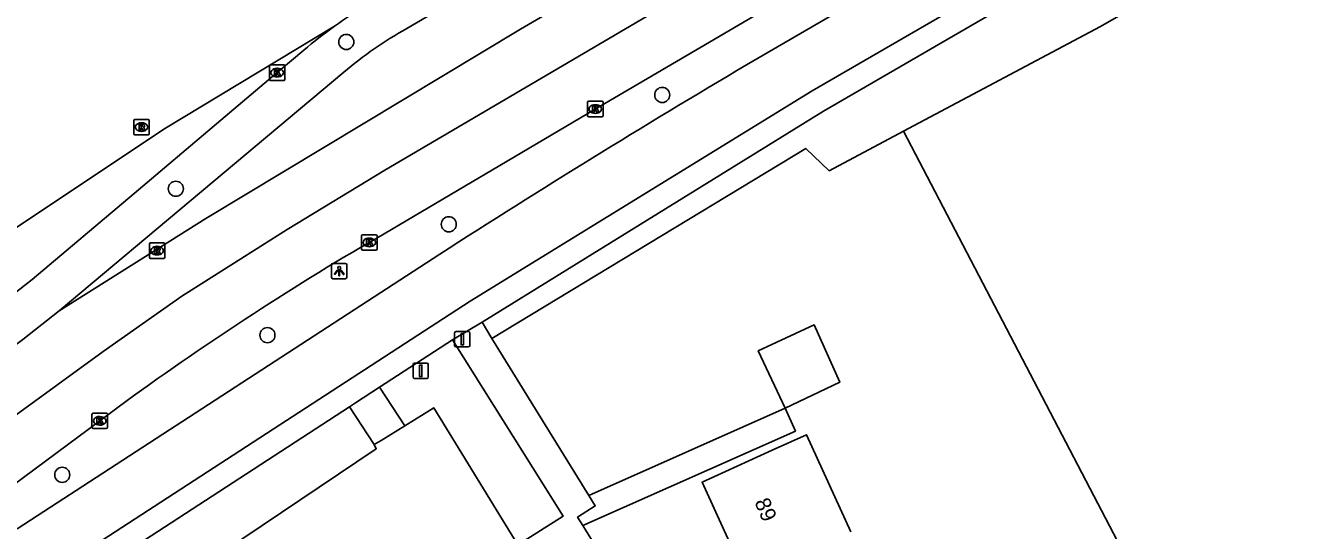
# Model space of a CAD drawing. Extents: x 158132 to 159658, y 385257 to 387209.
# Drawn here: x 158545 to 158628, y 387017.8 to 387050.5 of the extents above; entities that cross this region are included whole.
import ezdxf

# ---------------------------------------------------------------- set-up
doc = ezdxf.new("R2010")
doc.units = 0
for name, color, linetype in [('IMGEO_Afsluitpaal', 7, 'Continuous'), ('IMGEO_Boom', 7, 'Continuous'), ('IMGEO_Fietspad_gesloten', 7, 'Continuous'), ('IMGEO_Gemengd_bos', 7, 'Continuous'), ('IMGEO_Groenvoorziening', 7, 'Continuous'), ('IMGEO_Kolk', 7, 'Continuous'), ('IMGEO_Lichtpunt', 7, 'Continuous'), ('IMGEO_Pand', 7, 'Continuous'), ('IMGEO_Pand_nummerreeks', 7, 'Continuous'), ('IMGEO_Rijbaan_lokaal_open', 7, 'Continuous'), ('IMGEO_Rijbaan_regionaal_gesloten', 7, 'Continuous'), ('IMGEO_Rioolput', 7, 'Continuous'), ('IMGEO_Verkeersbordpaal', 7, 'Continuous'), ('IMGEO_Voetpad_gesloten', 7, 'Continuous'), ('IMGEO_Voetpad_open', 7, 'Continuous')]:
    doc.layers.add(name, color=color, linetype=linetype)

msp = doc.modelspace()

# ---------------------------------------------------------------- linework, layer by layer
at = {"layer": 'IMGEO_Afsluitpaal'}
for p, q in [((158572.782, 387029.824), (158572.782, 387030.624)), ((158572.782, 387030.624), (158572.782, 387029.824)), ((158572.882, 387030.724), (158573.672, 387030.724)), ((158573.672, 387030.724), (158572.882, 387030.724)), ((158573.772, 387030.624), (158573.772, 387029.824)), ((158573.772, 387029.824), (158573.772, 387030.624)), ((158573.672, 387029.724), (158572.882, 387029.724)), ((158572.882, 387029.724), (158573.672, 387029.724))]:
    msp.add_line(p, q, dxfattribs=at)
msp.add_lwpolyline([(158573.202, 387030.599), (158573.352, 387030.599), (158573.352, 387029.849), (158573.202, 387029.849), (158573.202, 387030.599)], dxfattribs=at)
for centre, start, end in [((158572.882, 387030.624), 90, 180), ((158572.882, 387030.624), 90, 180), ((158573.672, 387030.624), 0, 90), ((158573.672, 387030.624), 360, 90), ((158572.882, 387029.824), 180, 270), ((158572.882, 387029.824), 180, 270), ((158573.672, 387029.824), 270, 0), ((158573.672, 387029.824), 270, 0)]:
    msp.add_arc(centre, 0.1, start, end, dxfattribs=at)
at = {"layer": 'IMGEO_Boom'}
for centre in [(158565.766, 387049.481), (158586.235, 387046.048), (158554.723, 387039.972), (158572.406, 387037.669), (158560.657, 387030.486), (158547.366, 387021.439)]:
    msp.add_circle(centre, 0.489, dxfattribs=at)
at = {"layer": 'IMGEO_Fietspad_gesloten'}
for points in [[(158823.804, 387176.598), (158776.889, 387150.893), (158732.48, 387123.894), (158722.886, 387118.521), (158715.758, 387114.904), (158709.569, 387111.62), (158675.022, 387091.93), (158640.944, 387072.387), (158595.958, 387046.323), (158573.791, 387032.697), (158546.099, 387014.697), (158529.924, 387003.032), (158525.945, 387000), (158514.127, 386990.649), (158513.131, 386989.793), (158506.548, 386984.134), (158500, 386978.134), (158499.211, 386977.385), (158490.608, 386969.265)], [(158627.156, 387068.604), (158591.691, 387047.993)], [(158571.822, 387035.735), (158544.435, 387017.934)]]:
    msp.add_lwpolyline(points, dxfattribs=at)
msp.add_arc((158908.89, 386511.613), 623.152, 120.598798, 122.745474, dxfattribs=at)
at = {"layer": 'IMGEO_Gemengd_bos'}
for points in [[(158703.822, 387101.712), (158681.036, 387088.113), (158663.513, 387076.566), (158660.407, 387074.962), (158660.01, 387075.699), (158644.038, 387067.333), (158614.63, 387050.481), (158601.872, 387043.698)], [(158648.608, 386908.461), (158679.256, 386924.451), (158659.443, 386961.72), (158647.808, 386955.65), (158601.872, 387043.698)]]:
    msp.add_lwpolyline(points, dxfattribs=at)
at = {"layer": 'IMGEO_Groenvoorziening'}
msp.add_lwpolyline([(158601.872, 387043.698), (158597.048, 387041.134), (158595.544, 387042.588), (158575.2, 387030.271)], dxfattribs=at)
at = {"layer": 'IMGEO_Kolk'}
for p, q in [((158560.788, 387047.067), (158560.788, 387047.919)), ((158560.863, 387047.993), (158561.715, 387047.993)), ((158561.276, 387047.773), (158561.301, 387047.773)), ((158561.789, 387047.919), (158561.789, 387047.067)), ((158561.715, 387046.993), (158560.863, 387046.993)), ((158561.299, 387047.213), (158561.274, 387047.213)), ((158581.397, 387044.71), (158581.397, 387045.562)), ((158581.472, 387045.636), (158582.324, 387045.636)), ((158581.885, 387045.416), (158581.91, 387045.416)), ((158582.398, 387045.562), (158582.398, 387044.71)), ((158582.324, 387044.636), (158581.472, 387044.636)), ((158581.908, 387044.856), (158581.883, 387044.856)), ((158566.836, 387036.994), (158567.688, 387036.994)), ((158566.761, 387036.068), (158566.761, 387036.92)), ((158567.272, 387036.214), (158567.247, 387036.214)), ((158567.249, 387036.774), (158567.274, 387036.774)), ((158567.762, 387036.92), (158567.762, 387036.068)), ((158567.688, 387035.994), (158566.836, 387035.994)), ((158549.292, 387024.509), (158549.292, 387025.361)), ((158549.367, 387025.435), (158550.219, 387025.435)), ((158550.293, 387025.361), (158550.293, 387024.509)), ((158549.803, 387024.655), (158549.778, 387024.655)), ((158549.78, 387025.215), (158549.805, 387025.215)), ((158550.219, 387024.435), (158549.367, 387024.435))]:
    msp.add_line(p, q, dxfattribs=at)
for points in [[(158560.788, 387047.067), (158560.788, 387047.919)], [(158560.863, 387047.993), (158561.715, 387047.993)], [(158561.789, 387047.919), (158561.789, 387047.067)], [(158561.715, 387046.993), (158560.863, 387046.993)], [(158561.109, 387047.693), (158561.232, 387047.693), (158561.232, 387047.542), (158561.362, 387047.693), (158561.526, 387047.693), (158561.38, 387047.542), (158561.533, 387047.293), (158561.381, 387047.293), (158561.296, 387047.457), (158561.232, 387047.39), (158561.232, 387047.293), (158561.109, 387047.293), (158561.109, 387047.693)], [(158581.397, 387044.71), (158581.397, 387045.562)], [(158581.472, 387045.636), (158582.324, 387045.636)], [(158581.718, 387045.336), (158581.841, 387045.336), (158581.841, 387045.185), (158581.971, 387045.336), (158582.135, 387045.336), (158581.989, 387045.185), (158582.142, 387044.936), (158581.99, 387044.936), (158581.905, 387045.1), (158581.841, 387045.033), (158581.841, 387044.936), (158581.718, 387044.936), (158581.718, 387045.336)], [(158582.398, 387045.562), (158582.398, 387044.71)], [(158582.324, 387044.636), (158581.472, 387044.636)], [(158566.836, 387036.994), (158567.688, 387036.994)], [(158566.761, 387036.068), (158566.761, 387036.92)], [(158567.082, 387036.694), (158567.205, 387036.694), (158567.205, 387036.543), (158567.335, 387036.694), (158567.499, 387036.694), (158567.353, 387036.543), (158567.506, 387036.294), (158567.354, 387036.294), (158567.269, 387036.458), (158567.205, 387036.391), (158567.205, 387036.294), (158567.082, 387036.294), (158567.082, 387036.694)], [(158567.762, 387036.92), (158567.762, 387036.068)], [(158567.688, 387035.994), (158566.836, 387035.994)], [(158549.292, 387024.509), (158549.292, 387025.361)], [(158549.367, 387025.435), (158550.219, 387025.435)], [(158550.293, 387025.361), (158550.293, 387024.509)], [(158549.613, 387025.135), (158549.736, 387025.135), (158549.736, 387024.984), (158549.866, 387025.135), (158550.03, 387025.135), (158549.884, 387024.984), (158550.037, 387024.735), (158549.885, 387024.735), (158549.8, 387024.899), (158549.736, 387024.832), (158549.736, 387024.735), (158549.613, 387024.735), (158549.613, 387025.135)], [(158550.219, 387024.435), (158549.367, 387024.435)]]:
    msp.add_lwpolyline(points, dxfattribs=at)
for centre, start, end in [((158560.865, 387047.917), 91.55205, 178.44795), ((158560.865, 387047.917), 91.55205, 178.44795), ((158561.713, 387047.917), 1.55205, 88.44795), ((158561.713, 387047.917), 1.55205, 88.44795), ((158560.865, 387047.069), 181.55205, 268.44795), ((158560.865, 387047.069), 181.55205, 268.44795), ((158561.713, 387047.069), 271.55205, 358.44795), ((158561.713, 387047.069), 271.55205, 358.44795), ((158581.474, 387045.56), 91.55205, 178.44795), ((158581.474, 387045.56), 91.55205, 178.44795), ((158582.322, 387045.56), 1.55205, 88.44795), ((158582.322, 387045.56), 1.55205, 88.44795), ((158581.474, 387044.712), 181.55205, 268.44795), ((158581.474, 387044.712), 181.55205, 268.44795), ((158582.322, 387044.712), 271.55205, 358.44795), ((158582.322, 387044.712), 271.55205, 358.44795), ((158566.838, 387036.918), 91.55205, 178.44795), ((158566.838, 387036.918), 91.55205, 178.44795), ((158567.686, 387036.918), 1.55205, 88.44795), ((158567.686, 387036.918), 1.55205, 88.44795), ((158566.838, 387036.07), 181.55205, 268.44795), ((158566.838, 387036.07), 181.55205, 268.44795), ((158567.686, 387036.07), 271.55205, 358.44795), ((158567.686, 387036.07), 271.55205, 358.44795), ((158549.369, 387025.359), 91.55205, 178.44795), ((158549.369, 387025.359), 91.55205, 178.44795), ((158550.217, 387025.359), 1.55205, 88.44795), ((158550.217, 387025.359), 1.55205, 88.44795), ((158549.369, 387024.511), 181.55205, 268.44795), ((158549.369, 387024.511), 181.55205, 268.44795), ((158550.217, 387024.511), 271.55205, 358.44795), ((158550.217, 387024.511), 271.55205, 358.44795)]:
    msp.add_arc(centre, 0.0765, start, end, dxfattribs=at)
for centre, major_axis, ratio, start_param, end_param in [((158561.275, 387047.493), (-0.387, 0.002), 0.722429, 4.712389, 7.853982), ((158561.3, 387047.493), (-0.39, 0.002), 0.717154, 1.570796, 4.712389), ((158581.884, 387045.136), (-0.387, 0.002), 0.722429, 4.712389, 7.853982), ((158581.909, 387045.136), (-0.39, 0.002), 0.717154, 1.570796, 4.712389), ((158567.248, 387036.494), (-0.387, 0.002), 0.722429, 4.712389, 7.853982), ((158567.273, 387036.494), (-0.39, 0.002), 0.717154, 1.570796, 4.712389), ((158549.779, 387024.935), (-0.387, 0.002), 0.722429, 4.712389, 7.853982), ((158549.804, 387024.935), (-0.39, 0.002), 0.717154, 1.570796, 4.712389)]:
    msp.add_ellipse(centre, major_axis=major_axis, ratio=ratio, start_param=start_param, end_param=end_param, dxfattribs=at)
at = {"layer": 'IMGEO_Lichtpunt'}
for p, q in [((158564.809, 387035.042), (158564.809, 387034.235)), ((158564.809, 387035.042), (158564.809, 387034.235)), ((158565.711, 387035.137), (158564.903, 387035.137)), ((158565.711, 387035.137), (158564.903, 387035.137)), ((158565.805, 387034.235), (158565.805, 387035.042)), ((158565.805, 387034.235), (158565.805, 387035.042)), ((158564.903, 387034.141), (158565.711, 387034.141)), ((158564.903, 387034.141), (158565.711, 387034.141))]:
    msp.add_line(p, q, dxfattribs=at)
for points in [[(158565.183, 387034.706), (158565.222, 387034.678), (158565.034, 387034.416), (158564.996, 387034.443), (158565.183, 387034.706)], [(158565.285, 387034.658), (158565.332, 387034.658), (158565.332, 387034.336), (158565.285, 387034.336), (158565.285, 387034.658)], [(158565.395, 387034.678), (158565.433, 387034.705), (158565.62, 387034.443), (158565.581, 387034.415), (158565.395, 387034.678)]]:
    msp.add_lwpolyline(points, dxfattribs=at)
msp.add_circle((158565.308, 387034.84), 0.0994, dxfattribs=at)
for centre, start, end in [((158564.903, 387035.042), 90, 180), ((158564.903, 387035.042), 90, 180), ((158565.711, 387035.042), 0, 90), ((158565.711, 387035.042), 0, 90), ((158564.903, 387034.235), 180, 270), ((158564.903, 387034.235), 180, 270), ((158565.711, 387034.235), 270, 0), ((158565.711, 387034.235), 270, 360)]:
    msp.add_arc(centre, 0.0946, start, end, dxfattribs=at)
at = {"layer": 'IMGEO_Pand'}
for points in [[(158594.204, 387025.763), (158592.454, 387029.467), (158596.082, 387031.153), (158597.731, 387027.435), (158594.204, 387025.763)], [(158591.688, 387014.656), (158588.816, 387020.952), (158593.366, 387023.028), (158595.581, 387024.038), (158598.453, 387017.743)]]:
    msp.add_lwpolyline(points, dxfattribs=at)
at = {"layer": 'IMGEO_Rijbaan_lokaal_open'}
for points in [[(158576.888, 387016.901), (158571.433, 387025.779), (158569.559, 387024.621)], [(158569.559, 387024.621), (158568.022, 387023.671), (158567.571, 387023.393)], [(158567.571, 387023.393), (158567.705, 387023.128), (158556.617, 387015.67), (158561.678, 387007.692), (158564.887, 387006.535), (158568.36, 387005.469), (158571.856, 387004.58), (158574.806, 387004.228), (158577.392, 387004.289), (158578.517, 387004.505), (158580.351, 387001.582)]]:
    msp.add_lwpolyline(points, dxfattribs=at)
at = {"layer": 'IMGEO_Rijbaan_regionaal_gesloten'}
for points in [[(158634.991, 387084.15), (158606.55, 387067.536), (158577.06, 387050.309), (158556.671, 387038.038), (158547.175, 387032.064)], [(158636.602, 387081.343), (158615.074, 387068.69), (158601.791, 387060.883), (158568.259, 387041.175), (158561.926, 387037.339), (158555.122, 387033.014), (158550.017, 387029.416), (158544.138, 387025.142), (158527.373, 387012.736), (158505.629, 386996.548), (158499.529, 386992.007), (158493.05, 386986.916), (158477.338, 386973.816), (158474.038, 386970.817), (158458.566, 386956.347), (158449.5, 386947.868), (158432.355, 386931.617), (158423.441, 386923.167), (158413.031, 386913.162), (158402.684, 386902.782), (158396.042, 386896.016), (158388.135, 386887.962)], [(158569.694, 387050.352), (158611.895, 387075.125)], [(158566.678, 387036.17), (158567.262, 387036.494), (158581.897, 387045.137), (158599.21, 387055.303), (158617.156, 387065.84)], [(158464.924, 386975.978), (158476.555, 386986.38), (158488.77, 386996.529), (158503.924, 387008.589), (158521.537, 387021.663), (158538.618, 387033.62), (158553.956, 387043.835), (158564.999, 387050.499)], [(158563.009, 387048.947), (158561.289, 387047.503), (158552.017, 387039.672), (158545.409, 387034.084), (158541.996, 387031.44), (158536.451, 387027.658)], [(158547.175, 387032.064), (158565.598, 387047.521)], [(158500, 386996.975), (158500.564, 386997.41), (158504.059, 387000), (158504.766, 387000.524), (158544.808, 387030.197), (158547.175, 387032.064)], [(158489.561, 386979.5), (158489.733, 386979.641), (158498.408, 386986.619), (158500, 386987.852), (158504.836, 386991.611), (158505.453, 386992.046), (158509.203, 386994.832), (158516.162, 387000), (158517.559, 387001.038), (158533.609, 387012.927), (158549.792, 387024.935), (158549.967, 387025.067)]]:
    msp.add_lwpolyline(points, dxfattribs=at)
for centre, radius, start, end in [((158583.615, 387024.573), 31.917, 121.14683, 125.6793), ((158583.583, 387024.618), 31.862, 125.681, 130.2203), ((158581.998, 387028.172), 25.364, 119.01795, 130.28357), ((158663.433, 386872.419), 190.2, 120.57724, 126.62389)]:
    msp.add_arc(centre, radius, start, end, dxfattribs=at)
at = {"layer": 'IMGEO_Rioolput'}
for p, q in [((158552.078, 387044.463), (158552.93, 387044.463)), ((158552.003, 387043.537), (158552.003, 387044.389)), ((158552.514, 387043.683), (158552.489, 387043.683)), ((158552.491, 387044.243), (158552.516, 387044.243)), ((158553.004, 387044.389), (158553.004, 387043.537)), ((158552.93, 387043.463), (158552.078, 387043.463)), ((158553.009, 387035.534), (158553.009, 387036.386)), ((158553.084, 387036.46), (158553.936, 387036.46)), ((158553.497, 387036.24), (158553.522, 387036.24)), ((158554.01, 387036.386), (158554.01, 387035.534)), ((158553.936, 387035.46), (158553.084, 387035.46)), ((158553.52, 387035.68), (158553.495, 387035.68))]:
    msp.add_line(p, q, dxfattribs=at)
for points in [[(158552.078, 387044.463), (158552.93, 387044.463)], [(158552.003, 387043.537), (158552.003, 387044.389)], [(158552.592, 387044.161), (158552.34, 387044.163), (158552.34, 387043.763)], [(158552.34, 387043.763), (158552.464, 387043.763), (158552.464, 387043.925), (158552.475, 387043.925)], [(158552.518, 387044.082), (158552.464, 387044.082), (158552.464, 387044.001)], [(158552.464, 387044.001), (158552.516, 387044.001)], [(158552.522, 387043.896), (158552.593, 387043.763), (158552.733, 387043.763), (158552.668, 387043.889)], [(158553.004, 387044.389), (158553.004, 387043.537)], [(158552.93, 387043.463), (158552.078, 387043.463)], [(158553.009, 387035.534), (158553.009, 387036.386)], [(158553.084, 387036.46), (158553.936, 387036.46)], [(158553.598, 387036.158), (158553.346, 387036.16), (158553.346, 387035.76)], [(158554.01, 387036.386), (158554.01, 387035.534)], [(158553.936, 387035.46), (158553.084, 387035.46)], [(158553.346, 387035.76), (158553.47, 387035.76), (158553.47, 387035.922), (158553.481, 387035.922)], [(158553.524, 387036.079), (158553.47, 387036.079), (158553.47, 387035.998)], [(158553.47, 387035.998), (158553.522, 387035.998)], [(158553.528, 387035.893), (158553.599, 387035.76), (158553.739, 387035.76), (158553.674, 387035.886)]]:
    msp.add_lwpolyline(points, dxfattribs=at)
for centre, radius, start, end in [((158552.08, 387044.387), 0.0765, 91.55205, 178.44795), ((158552.08, 387044.387), 0.0765, 91.55205, 178.44795), ((158552.928, 387044.387), 0.0765, 1.55205, 88.44795), ((158552.928, 387044.387), 0.0765, 1.55205, 88.44795), ((158552.474, 387043.872), 0.0533, 26.02933, 88.69889), ((158552.5, 387044.19), 0.19, 274.7715, 282.96867), ((158552.524, 387043.986), 0.0964, 77.00612, 93.18647), ((158552.538, 387044.043), 0.0378, 276.66336, 79.67722), ((158552.591, 387044.051), 0.109, 350.36119, 89.41601), ((158552.589, 387044.051), 0.112, 277.58423, 350.98172), ((158552.573, 387043.836), 0.108, 29.51342, 73.79051), ((158552.08, 387043.539), 0.0765, 181.55205, 268.44795), ((158552.08, 387043.539), 0.0765, 181.55205, 268.44795), ((158552.928, 387043.539), 0.0765, 271.55205, 358.44795), ((158552.928, 387043.539), 0.0765, 271.55205, 358.44795), ((158553.086, 387036.384), 0.0765, 91.55205, 178.44795), ((158553.086, 387036.384), 0.0765, 91.55205, 178.44795), ((158553.597, 387036.048), 0.109, 350.36119, 89.41601), ((158553.934, 387036.384), 0.0765, 1.55205, 88.44795), ((158553.934, 387036.384), 0.0765, 1.55205, 88.44795), ((158553.086, 387035.536), 0.0765, 181.55205, 268.44795), ((158553.086, 387035.536), 0.0765, 181.55205, 268.44795), ((158553.48, 387035.869), 0.0533, 26.02933, 88.69889), ((158553.506, 387036.187), 0.19, 274.7715, 282.96867), ((158553.53, 387035.983), 0.0964, 77.00612, 93.18647), ((158553.544, 387036.04), 0.0378, 276.66336, 79.67722), ((158553.595, 387036.048), 0.112, 277.58423, 350.98172), ((158553.579, 387035.833), 0.108, 29.51342, 73.79051), ((158553.934, 387035.536), 0.0765, 271.55205, 358.44795), ((158553.934, 387035.536), 0.0765, 271.55205, 358.44795)]:
    msp.add_arc(centre, radius, start, end, dxfattribs=at)
for centre, major_axis, ratio, start_param, end_param in [((158552.49, 387043.963), (-0.387, 0.002), 0.722429, 4.712389, 7.853982), ((158552.515, 387043.963), (-0.39, 0.002), 0.717154, 1.570796, 4.712389), ((158553.496, 387035.96), (-0.387, 0.002), 0.722429, 4.712389, 7.853982), ((158553.521, 387035.96), (-0.39, 0.002), 0.717154, 1.570796, 4.712389)]:
    msp.add_ellipse(centre, major_axis=major_axis, ratio=ratio, start_param=start_param, end_param=end_param, dxfattribs=at)
at = {"layer": 'IMGEO_Verkeersbordpaal'}
for p, q in [((158570.191, 387028.676), (158570.981, 387028.676)), ((158570.981, 387028.676), (158570.191, 387028.676)), ((158570.091, 387027.776), (158570.091, 387028.576)), ((158570.091, 387028.576), (158570.091, 387027.776)), ((158571.081, 387028.576), (158571.081, 387027.776)), ((158571.081, 387027.776), (158571.081, 387028.576)), ((158570.981, 387027.676), (158570.191, 387027.676)), ((158570.191, 387027.676), (158570.981, 387027.676))]:
    msp.add_line(p, q, dxfattribs=at)
msp.add_lwpolyline([(158570.511, 387028.551), (158570.661, 387028.551), (158570.661, 387027.801), (158570.511, 387027.801), (158570.511, 387028.551)], dxfattribs=at)
for centre, start, end in [((158570.191, 387028.576), 90, 180), ((158570.191, 387028.576), 90, 180), ((158570.981, 387028.576), 0, 90), ((158570.981, 387028.576), 360, 90), ((158570.191, 387027.776), 180, 270), ((158570.191, 387027.776), 180, 270), ((158570.981, 387027.776), 270, 0), ((158570.981, 387027.776), 270, 0)]:
    msp.add_arc(centre, 0.1, start, end, dxfattribs=at)
at = {"layer": 'IMGEO_Voetpad_gesloten'}
for points in [[(158574.561, 387031.328), (158596.687, 387045.001), (158644.089, 387072.48), (158644.611, 387071.596), (158658.366, 387079.32), (158658.738, 387078.625)], [(158574.561, 387031.328), (158572.64, 387030.179)], [(158575.2, 387030.271), (158574.561, 387031.328)], [(158567.917, 387027.106), (158572.64, 387030.179)], [(158572.64, 387030.179), (158579.815, 387018.756), (158576.888, 387016.901)], [(158581.476, 387020.106), (158575.2, 387030.271)], [(158565.976, 387025.844), (158566.368, 387026.099), (158567.917, 387027.106)], [(158569.559, 387024.621), (158567.917, 387027.106)], [(158490.266, 386966.826), (158500, 386976.111), (158500.231, 386976.331), (158507.529, 386983.023), (158514.053, 386988.611), (158515.068, 386989.481), (158528.384, 387000), (158530.815, 387001.855), (158546.88, 387013.42), (158565.976, 387025.844)], [(158567.571, 387023.393), (158565.976, 387025.844)], [(158581.083, 387018.152), (158580.748, 387018.696), (158581.899, 387019.421), (158581.476, 387020.106)], [(158589.055, 387005.205), (158581.083, 387018.152)]]:
    msp.add_lwpolyline(points, dxfattribs=at)
at = {"layer": 'IMGEO_Voetpad_open'}
for points in [[(158594.204, 387025.763), (158594.866, 387024.273), (158581.083, 387018.152)], [(158581.476, 387020.106), (158594.204, 387025.763)]]:
    msp.add_lwpolyline(points, dxfattribs=at)

# ---------------------------------------------------------------- texts
at = {"layer": 'IMGEO_Pand_nummerreeks'}
msp.add_text('89', height=1, rotation=292.97809, dxfattribs=at).set_placement((158592.194, 387019.678))

doc.saveas('drawing.dxf')
